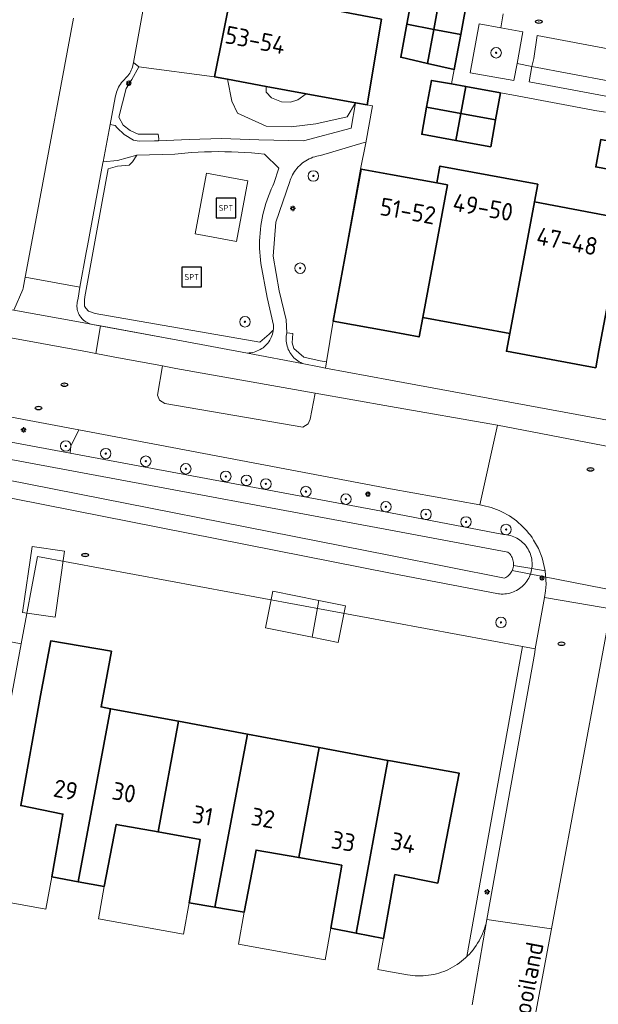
# Model space of a CAD drawing. Header units: metres. Extents: x 152610 to 160096, y 456114 to 462495.
# Tile 374 of 656: x 157472 to 157516, y 460284 to 460360. Entities that reach past the tile are written whole.
import ezdxf
from ezdxf.enums import TextEntityAlignment as Align

# ---------------------------------------------------------------- set-up
doc = ezdxf.new("R2010")
doc.units = ezdxf.units.M
doc.header["$LTSCALE"] = 0.5
doc.layers.get('0').update_dxf_attribs({"linetype": 'CONTINUOUS'})
for name, color, linetype, lineweight in [('B-PV-GR-BEPLANTING_CULTUUR_BODEMBEDEKKER-GV', 251, 'CONTINUOUS', 18), ('B-PV-GR-BEPLANTING_CULTUUR_BOSPLANTSOEN-GV', 251, 'CONTINUOUS', 18), ('B-PV-GR-BEPLANTING_CULTUUR_HEESTERS-GV', 251, 'CONTINUOUS', 18), ('B-PV-GR-BOOM-S', 251, 'CONTINUOUS', 25), ('B-PV-GR-HAAG-GV', 251, 'CONTINUOUS', 13), ('B-PV-IE-MEUBILAIR-S', 251, 'CONTINUOUS', 25), ('B-PV-IE-MEUBILAIR_WEGMEUBILAIR-S', 251, 'CONTINUOUS', 25), ('B-PV-KW-KUNSTWERK_DUIKER-G', 251, 'CONTINUOUS', 18), ('B-PV-OG-BEBOUWING-GV', 6, 'CONTINUOUS', 35), ('B-PV-OG-BEBOUWING-T18', 1, 'CONTINUOUS', 18), ('B-PV-OG-BEBOUWING_OVERBOUWING-GV', 251, 'CONTINUOUS', 18), ('B-PV-OG-BEBOUWING_SCHUUR-GV', 251, 'CONTINUOUS', 18), ('B-PV-OG-TERREIN_BEGROEID-GV', 251, 'CONTINUOUS', 18), ('B-PV-OG-TERREIN_OEVER-GV', 251, 'CONTINUOUS', 18), ('B-PV-OG-TOPOGRAFIE-T18', 1, 'CONTINUOUS', 18), ('B-PV-OG-WATER_SLOOT-GV', 251, 'CONTINUOUS', 18), ('B-PV-VH-ONVERHARD_ZAND-GV', 251, 'CONTINUOUS', 18), ('B-PV-VH-OPENVERHARDING_BETONSTRAATSTEEN-GV', 251, 'CONTINUOUS', 18), ('B-PV-VH-OPENVERHARDING_STRAATBAKSTEEN-GV', 251, 'CONTINUOUS', 18), ('B-PV-VH-OPENVERHARDING_TEGEL-GV', 251, 'CONTINUOUS', 18)]:
    doc.layers.add(name, color=color, linetype=linetype, lineweight=lineweight)
doc.styles.add('NLCS-ISO', font='NLCS-ISO.ttf')
doc.styles.add('NLCS-ISO-M750-T18', font='NLCS-ISO.ttf', dxfattribs={"height": 1.35})

# ---------------------------------------------------------------- blocks, each defined once
blk = doc.blocks.new('SIE-MEUBILAIR_PAAL_LICHTMAST-SO')
for points in [[(-0.62, 0), (-1, 0)], [(-0.71, 0.71), (-0.44, 0.44)], [(0, 1), (0, 0.62)], [(0.44, 0.44), (0.71, 0.71)], [(1, 0), (0.62, 0)], [(-0.71, -0.71), (-0.44, -0.44)], [(0, -0.62), (0, -1)], [(0.44, -0.44), (0.71, -0.71)]]:
    blk.add_lwpolyline(points)
blk.add_circle((0, 0), 0.5)
blk = doc.blocks.new('SIE-MEUBILAIR_PUT_RIOOLPUT-SO')
blk.add_ellipse((0, 0), major_axis=(1.25, 0), ratio=0.54)
at = {"style": 'NLCS-ISO'}
blk.add_text('ri', height=0.75, dxfattribs=at).set_placement((-0.04, 0.07), align=Align.MIDDLE_CENTER)
blk = doc.blocks.new('SIE-WEG_SPEELTOESTEL-SO')
at = {"flags": 128}
blk.add_lwpolyline([(-3.75, -3.75), (3.75, -3.75), (3.75, 3.75), (-3.75, 3.75)], close=True, dxfattribs=at)
at = {"style": 'NLCS-ISO'}
blk.add_text('SPT', height=2.25, dxfattribs=at).set_placement((0, 0), align=Align.MIDDLE_CENTER)
blk = doc.blocks.new('SGR-BOOM_GBKN-SO')
at = {"linetype": 'ByBlock', "lineweight": 18}
h = blk.add_hatch(color=0, dxfattribs=at)
h.dxf.hatch_style = 1
edge = h.paths.add_edge_path()
edge.add_arc((0, 0), 0.25, 0, 360)
at = {"color": 0, "linetype": 'ByBlock', "lineweight": 18}
for radius in [2, 0.25]:
    blk.add_circle((0, 0), radius, dxfattribs=at)
at = {"color": 0, "linetype": 'ByBlock', "lineweight": 18, "style": 'NLCS-ISO'}
blk.add_attdef('SOORT', (2.5, 0), '', height=1.5, dxfattribs=at)

msp = doc.modelspace()

# ---------------------------------------------------------------- linework, layer by layer
at = {"layer": 'B-PV-GR-BEPLANTING_CULTUUR_BODEMBEDEKKER-GV', "flags": 128}
msp.add_lwpolyline([(157482.598, 460333.128), (157482.214, 460330.903), (157482.374, 460330.504), (157482.762, 460330.252), (157493.313, 460328.455), (157493.717, 460328.703), (157493.861, 460329.069), (157494.232, 460331.062), (157483.618, 460332.939)], close=True, dxfattribs=at)
at = {"layer": 'B-PV-GR-BEPLANTING_CULTUUR_BOSPLANTSOEN-GV', "flags": 128}
msp.add_lwpolyline([(157470.053, 460312.247), (157471.814, 460311.929), (157473.052, 460318.591), (157510.057, 460311.716), (157511.042, 460311.539), (157511.744, 460315.453), (157511.823, 460315.968), (157511.859, 460316.487), (157511.789, 460317.502), (157510.777, 460317.675), (157510.762, 460317.577), (157510.733, 460317.445), (157510.696, 460317.315), (157510.652, 460317.188), (157510.601, 460317.063), (157510.542, 460316.942), (157510.476, 460316.824), (157510.403, 460316.711), (157510.324, 460316.602), (157510.238, 460316.498), (157510.146, 460316.399), (157510.049, 460316.306), (157509.946, 460316.218), (157509.838, 460316.137), (157509.726, 460316.063), (157509.609, 460315.995), (157509.489, 460315.935), (157509.365, 460315.881), (157509.238, 460315.835), (157509.109, 460315.797), (157508.977, 460315.766), (157508.845, 460315.743), (157508.711, 460315.729), (157508.576, 460315.722), (157508.441, 460315.723), (157508.306, 460315.732), (157508.242, 460315.739), (157500, 460317.328), (157466.905, 460323.851)], dxfattribs=at)
at = {"layer": 'B-PV-GR-BEPLANTING_CULTUUR_HEESTERS-GV', "flags": 128}
for points in [[(157508.419, 460358.935), (157506.77, 460359.241), (157506.07, 460355.5), (157509.407, 460354.916), (157509.647, 460356.201), (157510.099, 460358.623)], [(157528.639, 460352.628), (157510.768, 460355.975), (157510.561, 460354.798), (157528.43, 460351.471)], [(157490.5, 460354.459), (157487.547, 460355.001), (157487.879, 460353.322), (157488.324, 460352.408), (157490.496, 460351.432), (157492.414, 460351.382), (157494.302, 460351.594), (157496.698, 460352.145), (157497.333, 460353.206), (157493.569, 460353.896), (157492.913, 460353.42), (157492.368, 460353.262), (157491.678, 460353.276), (157490.903, 460353.578), (157490.515, 460354.008)], [(157493.569, 460353.896), (157490.5, 460354.459), (157490.515, 460354.008), (157490.903, 460353.578), (157491.678, 460353.276), (157492.368, 460353.262), (157492.913, 460353.42)]]:
    msp.add_lwpolyline(points, close=True, dxfattribs=at)
at = {"layer": 'B-PV-GR-HAAG-GV', "flags": 128}
for points in [[(157480.8, 460355.958), (157480.387, 460356.286), (157480.369, 460356.169), (157480.342, 460356.045), (157480.307, 460355.923), (157480.265, 460355.804), (157480.215, 460355.687), (157480.158, 460355.574), (157480.093, 460355.464), (157480.023, 460355.359), (157479.945, 460355.258), (157479.861, 460355.163), (157479.772, 460355.073), (157479.693, 460354.988), (157479.661, 460354.955), (157479.566, 460354.853), (157479.478, 460354.746), (157479.396, 460354.633), (157479.32, 460354.516), (157479.251, 460354.395), (157479.19, 460354.271), (157479.135, 460354.142), (157479.089, 460354.011), (157479.049, 460353.878), (157479.018, 460353.742), (157478.994, 460353.605), (157478.602, 460351.54), (157478.994, 460351.472), (157479.131, 460351.297), (157479.67, 460350.785), (157480.385, 460350.349), (157480.818, 460350.28), (157481.993, 460350.294), (157482.291, 460350.308), (157482.307, 460350.446), (157482.278, 460350.81), (157480.742, 460350.802), (157480.138, 460351.088), (157479.584, 460351.494), (157479.262, 460352.101), (157479.831, 460354.306), (157480.253, 460354.987)], [(157480.296, 460348.693), (157480.648, 460349.215), (157479.152, 460348.8), (157478.063, 460348.708), (157478.048, 460348.629), (157476.886, 460342.301), (157476.773, 460341.782), (157476.298, 460339.131), (157476.149, 460338.301), (157476.09, 460337.975), (157476.076, 460337.868), (157476.069, 460337.76), (157476.07, 460337.652), (157476.08, 460337.545), (157476.097, 460337.439), (157476.122, 460337.334), (157476.155, 460337.231), (157476.196, 460337.131), (157476.244, 460337.034), (157476.298, 460336.942), (157476.36, 460336.853), (157476.409, 460336.792), (157476.428, 460336.769), (157476.501, 460336.691), (157476.581, 460336.618), (157476.666, 460336.551), (157476.755, 460336.491), (157476.849, 460336.438), (157476.946, 460336.391), (157477.047, 460336.352), (157477.15, 460336.321), (157477.255, 460336.297), (157484.04, 460335.055), (157489.089, 460334.112), (157489.216, 460334.118), (157489.342, 460334.133), (157489.467, 460334.155), (157489.59, 460334.185), (157489.712, 460334.222), (157489.83, 460334.268), (157489.946, 460334.32), (157490.058, 460334.38), (157490.166, 460334.447), (157490.269, 460334.52), (157490.368, 460334.6), (157490.462, 460334.686), (157490.549, 460334.777), (157490.631, 460334.874), (157490.707, 460334.976), (157490.776, 460335.083), (157490.839, 460335.193), (157490.894, 460335.308), (157490.942, 460335.425), (157490.982, 460335.545), (157491.015, 460335.668), (157491.04, 460335.793), (157491.049, 460335.854), (157490.733, 460335.561), (157490.015, 460334.947), (157477.446, 460337.122), (157476.957, 460337.311), (157476.74, 460337.545), (157476.641, 460337.682), (157476.639, 460338.168), (157476.67, 460338.405), (157478, 460345.687), (157478.452, 460348.155), (157478.626, 460348.23), (157479.153, 460348.383), (157480.058, 460348.444)], [(157492.547, 460335.604), (157492.073, 460335.645), (157492.05, 460335.519), (157492.034, 460335.392), (157492.026, 460335.264), (157492.027, 460335.135), (157492.035, 460335.008), (157492.052, 460334.881), (157492.076, 460334.755), (157492.108, 460334.631), (157492.148, 460334.509), (157492.195, 460334.389), (157492.25, 460334.273), (157492.311, 460334.161), (157492.38, 460334.053), (157492.455, 460333.949), (157492.537, 460333.85), (157492.624, 460333.756), (157492.718, 460333.669), (157492.816, 460333.587), (157492.92, 460333.511), (157493.028, 460333.442), (157493.14, 460333.38), (157493.255, 460333.324), (157493.371, 460333.278), (157494.416, 460333.077), (157495.034, 460332.963), (157495.12, 460333.445), (157494.624, 460333.529), (157493.371, 460333.787), (157492.62, 460334.449), (157492.489, 460334.89)], [(157510.993, 460311.268), (157511.042, 460311.539), (157510.057, 460311.716), (157510.009, 460311.444), (157505.822, 460288.056), (157505.876, 460288.107), (157506.019, 460288.255), (157506.156, 460288.409), (157506.287, 460288.567), (157506.411, 460288.731), (157506.53, 460288.899), (157506.642, 460289.072), (157506.747, 460289.249), (157506.845, 460289.43), (157506.935, 460289.615), (157507.019, 460289.803), (157507.095, 460289.994), (157507.164, 460290.188), (157507.225, 460290.384), (157507.279, 460290.583), (157507.324, 460290.784), (157507.344, 460290.883)]]:
    msp.add_lwpolyline(points, close=True, dxfattribs=at)
at = {"layer": 'B-PV-KW-KUNSTWERK_DUIKER-G', "flags": 128}
msp.add_lwpolyline([(157524.492, 460314.545), (157509.273, 460317.528)], dxfattribs=at)
at = {"layer": 'B-PV-OG-BEBOUWING-GV', "flags": 128}
for points in [[(157499.299, 460359.576), (157487.878, 460361.786), (157486.566, 460355.181), (157487.547, 460355.001), (157490.5, 460354.459), (157493.569, 460353.896), (157497.333, 460353.206), (157498.214, 460353.044)], [(157503.843, 460361.785), (157501.794, 460362.201), (157501.239, 460359.201), (157503.294, 460358.803)], [(157505.892, 460361.368), (157503.843, 460361.785), (157503.294, 460358.803), (157505.348, 460358.405)], [(157503.294, 460358.803), (157501.239, 460359.201), (157500.773, 460356.677), (157502.816, 460356.208)], [(157505.348, 460358.405), (157503.294, 460358.803), (157502.816, 460356.208), (157504.859, 460355.739)], [(157504.659, 460354.646), (157503.115, 460354.913), (157502.749, 460352.867), (157505.35, 460352.393), (157505.732, 460354.448)], [(157508.381, 460353.96), (157505.732, 460354.448), (157505.35, 460352.393), (157508.011, 460351.908)], [(157505.35, 460352.393), (157502.749, 460352.867), (157502.38, 460350.804), (157504.968, 460350.337)], [(157508.011, 460351.908), (157505.35, 460352.393), (157504.968, 460350.337), (157507.642, 460349.855)], [(157518.842, 460349.872), (157516.032, 460350.396), (157515.658, 460348.312), (157518.447, 460347.786)], [(157500, 460347.727), (157497.742, 460348.134), (157495.629, 460336.556), (157500, 460335.745), (157502.179, 460335.34), (157502.456, 460336.818), (157504.338, 460346.945), (157503.528, 460347.091)], [(157511.245, 460347.001), (157503.767, 460348.38), (157503.528, 460347.091), (157504.338, 460346.945), (157502.456, 460336.818), (157509.093, 460335.614), (157510.99, 460345.655)], [(157516.883, 460344.536), (157510.99, 460345.655), (157509.093, 460335.614), (157508.835, 460334.243), (157515.649, 460332.994), (157515.898, 460334.315), (157517.799, 460344.362)], [(157478.638, 460306.975), (157477.906, 460307.111), (157478.696, 460311.355), (157474.068, 460312.15), (157473.29, 460307.971), (157471.78, 460299.579), (157474.998, 460298.934), (157474.141, 460294.149), (157476.162, 460293.776)], [(157483.822, 460306.01), (157478.638, 460306.975), (157476.162, 460293.776), (157478.147, 460293.409), (157479.067, 460298.144), (157482.254, 460297.571)], [(157489.093, 460305.028), (157483.822, 460306.01), (157482.254, 460297.571), (157485.477, 460296.992), (157484.632, 460292.157), (157486.598, 460291.822)], [(157494.539, 460304.014), (157489.093, 460305.028), (157486.598, 460291.822), (157488.826, 460291.443), (157489.734, 460296.191), (157492.993, 460295.61)], [(157499.801, 460303.033), (157494.539, 460304.014), (157492.993, 460295.61), (157496.268, 460295.027), (157495.436, 460290.229), (157497.375, 460289.855)], [(157499.999, 460302.997), (157499.801, 460303.033), (157497.375, 460289.855), (157499.468, 460289.452), (157500, 460292.453), (157500.326, 460294.319), (157503.602, 460293.664), (157505.22, 460302.058)]]:
    msp.add_lwpolyline(points, close=True, dxfattribs=at)
at = {"layer": 'B-PV-OG-BEBOUWING_OVERBOUWING-GV', "flags": 128}
for points in [[(157475.13, 460318.992), (157472.652, 460319.351), (157471.923, 460314.32), (157474.401, 460313.961)], [(157496.56, 460314.824), (157494.517, 460315.234), (157494.009, 460312.431), (157496, 460312.032)]]:
    msp.add_lwpolyline(points, close=True, dxfattribs=at)
at = {"layer": 'B-PV-OG-BEBOUWING_SCHUUR-GV', "flags": 128}
msp.add_lwpolyline([(157494.009, 460312.431), (157494.517, 460315.234), (157491.022, 460315.936), (157490.461, 460313.144)], close=True, dxfattribs=at)
at = {"layer": 'B-PV-OG-TERREIN_BEGROEID-GV', "flags": 128}
for points in [[(157486.566, 460355.181), (157480.8, 460355.958), (157480.253, 460354.987), (157479.831, 460354.306), (157479.262, 460352.101), (157479.584, 460351.494), (157480.138, 460351.088), (157480.742, 460350.802), (157482.278, 460350.81), (157482.307, 460350.446), (157482.291, 460350.308), (157484.634, 460350.413), (157487.103, 460350.483), (157489.94, 460350.387), (157493.361, 460350.299), (157496.989, 460351.28), (157497.333, 460353.206), (157496.698, 460352.145), (157494.302, 460351.594), (157492.414, 460351.382), (157490.496, 460351.432), (157488.324, 460352.408), (157487.879, 460353.322), (157487.547, 460355.001)], [(157498.107, 460350.142), (157497.971, 460350.166), (157494.658, 460349.183), (157494.51, 460349.16), (157494.363, 460349.13), (157494.218, 460349.091), (157494.076, 460349.045), (157493.935, 460348.992), (157493.799, 460348.931), (157493.665, 460348.863), (157493.535, 460348.788), (157493.41, 460348.706), (157493.289, 460348.617), (157493.173, 460348.522), (157493.062, 460348.421), (157492.957, 460348.315), (157492.857, 460348.202), (157492.764, 460348.085), (157492.677, 460347.963), (157492.597, 460347.836), (157492.523, 460347.706), (157492.457, 460347.571), (157492.398, 460347.433), (157492.346, 460347.293), (157492.314, 460347.19), (157491.251, 460344.109), (157491.046, 460341.492), (157491.509, 460338.869), (157492.025, 460336.657), (157492.073, 460335.645), (157492.547, 460335.604), (157492.489, 460334.89), (157492.62, 460334.449), (157493.371, 460333.787), (157494.624, 460333.529), (157495.12, 460333.445), (157495.626, 460336.556), (157497.714, 460348.139)], [(157487.341, 460349.476), (157486.832, 460349.478), (157486.323, 460349.472), (157485.813, 460349.458), (157485.305, 460349.436), (157484.796, 460349.406), (157484.288, 460349.369), (157483.781, 460349.323), (157483.529, 460349.297), (157480.648, 460349.215), (157480.296, 460348.693), (157480.058, 460348.444), (157479.153, 460348.383), (157478.626, 460348.23), (157478.452, 460348.155), (157478, 460345.687), (157476.67, 460338.405), (157476.639, 460338.168), (157476.641, 460337.682), (157476.74, 460337.545), (157476.957, 460337.311), (157477.446, 460337.122), (157490.015, 460334.947), (157490.733, 460335.561), (157491.049, 460335.854), (157491.057, 460335.918), (157491.066, 460336.045), (157491.067, 460336.172), (157491.065, 460336.235), (157490.593, 460338.343), (157490.1, 460340.938), (157490.065, 460341.226), (157490.037, 460341.515), (157490.017, 460341.804), (157490.006, 460342.094), (157490.002, 460342.385), (157490.007, 460342.675), (157490.019, 460342.964), (157490.04, 460343.254), (157490.068, 460343.543), (157490.104, 460343.831), (157490.149, 460344.117), (157490.201, 460344.403), (157490.261, 460344.687), (157490.328, 460344.969), (157490.404, 460345.249), (157490.487, 460345.527), (157490.578, 460345.803), (157490.677, 460346.076), (157490.782, 460346.346), (157490.896, 460346.613), (157491.016, 460346.877), (157491.103, 460347.055), (157491.483, 460348.211), (157490.391, 460349.295), (157489.884, 460349.345), (157489.376, 460349.387), (157488.868, 460349.421), (157488.36, 460349.447), (157487.851, 460349.466)], [(157485.083, 460343.203), (157485.945, 460347.833), (157489.109, 460347.246), (157488.232, 460342.612)], [(157433.788, 460334.249), (157475.539, 460326.469), (157475.6, 460327.008), (157476.21, 460328.244), (157451.438, 460332.907), (157439.791, 460335.099), (157435.779, 460335.854), (157434.826, 460336.033), (157434.14, 460336.162)], [(157500, 460323.751), (157476.21, 460328.244), (157475.6, 460327.008), (157475.539, 460326.469), (157500, 460321.911), (157508.607, 460320.267), (157508.742, 460320.258), (157508.875, 460320.242), (157509.008, 460320.217), (157509.139, 460320.185), (157509.268, 460320.144), (157509.394, 460320.097), (157509.517, 460320.041), (157509.636, 460319.979), (157509.752, 460319.91), (157509.863, 460319.834), (157509.97, 460319.751), (157510.072, 460319.663), (157510.168, 460319.568), (157510.258, 460319.468), (157510.343, 460319.363), (157510.421, 460319.253), (157510.492, 460319.138), (157510.556, 460319.02), (157510.613, 460318.898), (157510.663, 460318.772), (157510.706, 460318.644), (157510.74, 460318.514), (157510.767, 460318.382), (157510.786, 460318.248), (157510.797, 460318.114), (157510.8, 460317.979), (157510.795, 460317.844), (157510.782, 460317.71), (157510.777, 460317.675), (157511.789, 460317.502), (157511.56, 460318.494), (157511.279, 460319.189), (157510.914, 460319.843), (157510.792, 460320.025), (157510.664, 460320.203), (157510.529, 460320.376), (157510.388, 460320.543), (157510.241, 460320.706), (157510.088, 460320.863), (157509.93, 460321.014), (157509.766, 460321.159), (157509.597, 460321.299), (157509.423, 460321.432), (157509.244, 460321.558), (157509.061, 460321.679), (157508.873, 460321.792), (157508.682, 460321.898), (157508.486, 460321.997), (157508.288, 460322.089), (157508.085, 460322.174), (157507.88, 460322.252), (157507.673, 460322.321), (157507.463, 460322.384), (157507.25, 460322.438), (157507.036, 460322.485), (157506.821, 460322.524), (157506.818, 460322.524)]]:
    msp.add_lwpolyline(points, close=True, dxfattribs=at)
at = {"layer": 'B-PV-OG-TERREIN_OEVER-GV', "flags": 128}
for points in [[(157433.553, 460332.97), (157475.393, 460325.174), (157500, 460320.59), (157508.951, 460318.922), (157508.979, 460318.898), (157509.049, 460318.831), (157509.113, 460318.758), (157509.171, 460318.679), (157509.223, 460318.597), (157509.267, 460318.51), (157509.305, 460318.42), (157509.334, 460318.328), (157509.356, 460318.233), (157509.371, 460318.137), (157509.377, 460318.04), (157509.375, 460317.942), (157509.371, 460317.899), (157510.777, 460317.675), (157510.782, 460317.71), (157510.795, 460317.844), (157510.8, 460317.979), (157510.797, 460318.114), (157510.786, 460318.248), (157510.767, 460318.382), (157510.74, 460318.514), (157510.706, 460318.644), (157510.663, 460318.772), (157510.613, 460318.898), (157510.556, 460319.02), (157510.492, 460319.138), (157510.421, 460319.253), (157510.343, 460319.363), (157510.258, 460319.468), (157510.168, 460319.568), (157510.072, 460319.663), (157509.97, 460319.751), (157509.863, 460319.834), (157509.752, 460319.91), (157509.636, 460319.979), (157509.517, 460320.041), (157509.394, 460320.097), (157509.268, 460320.144), (157509.139, 460320.185), (157509.008, 460320.217), (157508.875, 460320.242), (157508.742, 460320.258), (157508.607, 460320.267), (157500, 460321.911), (157475.539, 460326.469), (157433.788, 460334.249)], [(157466.905, 460323.851), (157500, 460317.328), (157508.242, 460315.739), (157508.306, 460315.732), (157508.441, 460315.723), (157508.576, 460315.722), (157508.711, 460315.729), (157508.845, 460315.743), (157508.977, 460315.766), (157509.109, 460315.797), (157509.238, 460315.835), (157509.365, 460315.881), (157509.489, 460315.935), (157509.609, 460315.995), (157509.726, 460316.063), (157509.838, 460316.137), (157509.946, 460316.218), (157510.049, 460316.306), (157510.146, 460316.399), (157510.238, 460316.498), (157510.324, 460316.602), (157510.403, 460316.711), (157510.476, 460316.824), (157510.542, 460316.942), (157510.601, 460317.063), (157510.652, 460317.188), (157510.696, 460317.315), (157510.733, 460317.445), (157510.762, 460317.577), (157510.777, 460317.675), (157509.371, 460317.899), (157509.365, 460317.845), (157509.348, 460317.75), (157509.322, 460317.656), (157509.289, 460317.564), (157509.249, 460317.476), (157509.201, 460317.391), (157509.147, 460317.31), (157509.086, 460317.234), (157509.019, 460317.163), (157508.947, 460317.098), (157508.869, 460317.04), (157508.787, 460316.987), (157508.701, 460316.942), (157500, 460318.651), (157437.543, 460330.963)]]:
    msp.add_lwpolyline(points, dxfattribs=at)
at = {"layer": 'B-PV-OG-WATER_SLOOT-GV', "flags": 128}
msp.add_lwpolyline([(157437.543, 460330.963), (157500, 460318.651), (157508.701, 460316.942), (157508.787, 460316.987), (157508.869, 460317.04), (157508.947, 460317.098), (157509.019, 460317.163), (157509.086, 460317.234), (157509.147, 460317.31), (157509.201, 460317.391), (157509.249, 460317.476), (157509.289, 460317.564), (157509.322, 460317.656), (157509.348, 460317.75), (157509.365, 460317.845), (157509.371, 460317.899), (157509.375, 460317.942), (157509.377, 460318.04), (157509.371, 460318.137), (157509.356, 460318.233), (157509.334, 460318.328), (157509.305, 460318.42), (157509.267, 460318.51), (157509.223, 460318.597), (157509.171, 460318.679), (157509.113, 460318.758), (157509.049, 460318.831), (157508.979, 460318.898), (157508.951, 460318.922), (157500, 460320.59), (157475.393, 460325.174), (157433.553, 460332.97)], dxfattribs=at)
at = {"layer": 'B-PV-VH-ONVERHARD_ZAND-GV', "flags": 128}
for points in [[(157480.8, 460355.958), (157480.387, 460356.286), (157480.369, 460356.169), (157480.342, 460356.045), (157480.307, 460355.923), (157480.265, 460355.804), (157480.215, 460355.687), (157480.158, 460355.574), (157480.093, 460355.464), (157480.023, 460355.359), (157479.945, 460355.258), (157479.861, 460355.163), (157479.772, 460355.073), (157479.693, 460354.988), (157479.661, 460354.955), (157479.566, 460354.853), (157479.478, 460354.746), (157479.396, 460354.633), (157479.32, 460354.516), (157479.251, 460354.395), (157479.19, 460354.271), (157479.135, 460354.142), (157479.089, 460354.011), (157479.049, 460353.878), (157479.018, 460353.742), (157478.994, 460353.605), (157478.602, 460351.54), (157478.994, 460351.472), (157479.131, 460351.297), (157479.67, 460350.785), (157480.385, 460350.349), (157480.818, 460350.28), (157481.993, 460350.294), (157482.291, 460350.308), (157482.307, 460350.446), (157482.278, 460350.81), (157480.742, 460350.802), (157480.138, 460351.088), (157479.584, 460351.494), (157479.262, 460352.101), (157479.831, 460354.306), (157480.253, 460354.987)], [(157480.296, 460348.693), (157480.648, 460349.215), (157479.152, 460348.8), (157478.063, 460348.708), (157478.048, 460348.629), (157476.886, 460342.301), (157476.773, 460341.782), (157476.298, 460339.131), (157476.149, 460338.301), (157476.09, 460337.975), (157476.076, 460337.868), (157476.069, 460337.76), (157476.07, 460337.652), (157476.08, 460337.545), (157476.097, 460337.439), (157476.122, 460337.334), (157476.155, 460337.231), (157476.196, 460337.131), (157476.244, 460337.034), (157476.298, 460336.942), (157476.36, 460336.853), (157476.409, 460336.792), (157476.428, 460336.769), (157476.501, 460336.691), (157476.581, 460336.618), (157476.666, 460336.551), (157476.755, 460336.491), (157476.849, 460336.438), (157476.946, 460336.391), (157477.047, 460336.352), (157477.15, 460336.321), (157477.255, 460336.297), (157477.856, 460336.187), (157484.04, 460335.055), (157489.089, 460334.112), (157489.216, 460334.118), (157489.342, 460334.133), (157489.467, 460334.155), (157489.59, 460334.185), (157489.712, 460334.222), (157489.83, 460334.268), (157489.946, 460334.32), (157490.058, 460334.38), (157490.166, 460334.447), (157490.269, 460334.52), (157490.368, 460334.6), (157490.462, 460334.686), (157490.549, 460334.777), (157490.631, 460334.874), (157490.707, 460334.976), (157490.776, 460335.083), (157490.839, 460335.193), (157490.894, 460335.308), (157490.942, 460335.425), (157490.982, 460335.545), (157491.015, 460335.668), (157491.04, 460335.793), (157491.049, 460335.854), (157490.733, 460335.561), (157490.015, 460334.947), (157477.446, 460337.122), (157476.957, 460337.311), (157476.74, 460337.545), (157476.641, 460337.682), (157476.639, 460338.168), (157476.67, 460338.405), (157478, 460345.687), (157478.452, 460348.155), (157478.626, 460348.23), (157479.153, 460348.383), (157480.058, 460348.444)], [(157492.547, 460335.604), (157492.073, 460335.645), (157492.05, 460335.519), (157492.034, 460335.392), (157492.026, 460335.264), (157492.027, 460335.135), (157492.035, 460335.008), (157492.052, 460334.881), (157492.076, 460334.755), (157492.108, 460334.631), (157492.148, 460334.509), (157492.195, 460334.389), (157492.25, 460334.273), (157492.311, 460334.161), (157492.38, 460334.053), (157492.455, 460333.949), (157492.537, 460333.85), (157492.624, 460333.756), (157492.718, 460333.669), (157492.816, 460333.587), (157492.92, 460333.511), (157493.028, 460333.442), (157493.14, 460333.38), (157493.255, 460333.324), (157493.371, 460333.278), (157494.416, 460333.077), (157495.034, 460332.963), (157495.12, 460333.445), (157494.624, 460333.529), (157493.371, 460333.787), (157492.62, 460334.449), (157492.489, 460334.89)], [(157510.993, 460311.268), (157511.042, 460311.539), (157510.057, 460311.716), (157510.009, 460311.444), (157505.822, 460288.056), (157505.876, 460288.107), (157506.019, 460288.255), (157506.156, 460288.409), (157506.287, 460288.567), (157506.411, 460288.731), (157506.53, 460288.899), (157506.642, 460289.072), (157506.747, 460289.249), (157506.845, 460289.43), (157506.935, 460289.615), (157507.019, 460289.803), (157507.095, 460289.994), (157507.164, 460290.188), (157507.225, 460290.384), (157507.279, 460290.583), (157507.324, 460290.784), (157507.344, 460290.883)]]:
    msp.add_lwpolyline(points, close=True, dxfattribs=at)
at = {"layer": 'B-PV-VH-OPENVERHARDING_BETONSTRAATSTEEN-GV', "flags": 128}
for points in [[(157508.6, 460360.003), (157508.419, 460358.935), (157510.099, 460358.623), (157509.647, 460356.201), (157510.768, 460355.975), (157510.918, 460356.598), (157511.18, 460358.334), (157529.056, 460354.982), (157528.723, 460353.236), (157528.639, 460352.628), (157529.782, 460352.442), (157530.222, 460354.866), (157532.971, 460354.361), (157533.101, 460355.09), (157533.116, 460355.17), (157531.378, 460355.482), (157533.54, 460367.211)], [(157475.8, 460359.653), (157472.983, 460344.494), (157472.117, 460339.893), (157476.298, 460339.131), (157476.773, 460341.782), (157476.886, 460342.301), (157478.048, 460348.629), (157478.063, 460348.708), (157478.602, 460351.54), (157478.994, 460353.605), (157479.018, 460353.742), (157479.049, 460353.878), (157479.089, 460354.011), (157479.135, 460354.142), (157479.19, 460354.271), (157479.251, 460354.395), (157479.32, 460354.516), (157479.396, 460354.633), (157479.478, 460354.746), (157479.566, 460354.853), (157479.661, 460354.955), (157479.693, 460354.988), (157479.772, 460355.073), (157479.861, 460355.163), (157479.945, 460355.258), (157480.023, 460355.359), (157480.093, 460355.464), (157480.158, 460355.574), (157480.215, 460355.687), (157480.265, 460355.804), (157480.307, 460355.923), (157480.342, 460356.045), (157480.369, 460356.169), (157480.387, 460356.286), (157481.804, 460364.135)], [(157524.953, 460325.387), (157508.151, 460328.6), (157506.818, 460322.524), (157506.821, 460322.524), (157507.036, 460322.485), (157507.25, 460322.438), (157507.463, 460322.384), (157507.673, 460322.321), (157507.88, 460322.252), (157508.085, 460322.174), (157508.288, 460322.089), (157508.486, 460321.997), (157508.682, 460321.898), (157508.873, 460321.792), (157509.061, 460321.679), (157509.244, 460321.558), (157509.423, 460321.432), (157509.597, 460321.299), (157509.766, 460321.159), (157509.93, 460321.014), (157510.088, 460320.863), (157510.241, 460320.706), (157510.388, 460320.543), (157510.529, 460320.376), (157510.664, 460320.203), (157510.792, 460320.025), (157510.914, 460319.843), (157511.279, 460319.189), (157511.56, 460318.494), (157511.789, 460317.502), (157511.859, 460316.487), (157511.823, 460315.968), (157511.744, 460315.453), (157514.288, 460315.019), (157516.796, 460314.591)]]:
    msp.add_lwpolyline(points, dxfattribs=at)
for points in [[(157529.056, 460354.982), (157511.18, 460358.334), (157510.918, 460356.598), (157510.768, 460355.975), (157528.639, 460352.628), (157528.723, 460353.236)], [(157476.298, 460339.131), (157472.117, 460339.893), (157471.963, 460339.074), (157471.942, 460338.96), (157471.258, 460337.371), (157476.472, 460336.437), (157477.255, 460336.297), (157477.15, 460336.321), (157477.047, 460336.352), (157476.946, 460336.391), (157476.849, 460336.438), (157476.755, 460336.491), (157476.666, 460336.551), (157476.581, 460336.618), (157476.501, 460336.691), (157476.428, 460336.769), (157476.409, 460336.792), (157476.36, 460336.853), (157476.298, 460336.942), (157476.244, 460337.034), (157476.196, 460337.131), (157476.155, 460337.231), (157476.122, 460337.334), (157476.097, 460337.439), (157476.08, 460337.545), (157476.07, 460337.652), (157476.069, 460337.76), (157476.076, 460337.868), (157476.09, 460337.975), (157476.149, 460338.301)]]:
    msp.add_lwpolyline(points, close=True, dxfattribs=at)
at = {"layer": 'B-PV-VH-OPENVERHARDING_STRAATBAKSTEEN-GV', "flags": 128}
msp.add_lwpolyline([(157451.438, 460332.907), (157476.21, 460328.244), (157500, 460323.751), (157506.818, 460322.524), (157508.151, 460328.6), (157500, 460330.042), (157494.232, 460331.062), (157493.861, 460329.069), (157493.717, 460328.703), (157493.313, 460328.455), (157482.762, 460330.252), (157482.374, 460330.504), (157482.214, 460330.903), (157482.598, 460333.128), (157478.835, 460333.823), (157477.519, 460334.073), (157476.872, 460334.196), (157469.886, 460335.478)], dxfattribs=at)
msp.add_lwpolyline([(157514.288, 460315.019), (157511.744, 460315.453), (157511.042, 460311.539), (157510.993, 460311.268), (157507.344, 460290.883), (157509.775, 460290.538), (157512.267, 460290.184), (157516.463, 460312.806), (157516.796, 460314.591)], close=True, dxfattribs=at)
at = {"layer": 'B-PV-VH-OPENVERHARDING_TEGEL-GV', "flags": 128}
for points in [[(157505.892, 460361.368), (157505.348, 460358.405), (157504.859, 460355.739), (157504.659, 460354.646), (157505.732, 460354.448), (157508.381, 460353.96), (157509.532, 460353.75), (157509.777, 460353.705), (157515.328, 460352.675), (157515.573, 460352.63), (157516.405, 460352.481)], [(157534.013, 460360.008), (157533.472, 460357.044), (157534.061, 460356.953), (157533.693, 460354.988), (157533.101, 460355.09), (157532.971, 460354.361), (157533.556, 460354.254), (157532.868, 460350.536), (157529.549, 460351.158), (157529.782, 460352.442), (157528.639, 460352.628), (157528.43, 460351.471), (157510.561, 460354.798), (157510.768, 460355.975), (157509.647, 460356.201), (157509.407, 460354.916), (157506.07, 460355.5), (157506.77, 460359.241), (157508.419, 460358.935), (157508.6, 460360.003)], [(157506.22, 460284.376), (157507.344, 460290.883), (157507.324, 460290.784), (157507.279, 460290.583), (157507.225, 460290.384), (157507.164, 460290.188), (157507.095, 460289.994), (157507.019, 460289.803), (157506.935, 460289.615), (157506.845, 460289.43), (157506.747, 460289.249), (157506.642, 460289.072), (157506.53, 460288.899), (157506.411, 460288.731), (157506.287, 460288.567), (157506.156, 460288.409), (157506.019, 460288.255), (157505.876, 460288.107), (157505.822, 460288.056), (157505.727, 460287.965), (157505.573, 460287.828), (157505.413, 460287.698), (157505.249, 460287.574), (157505.08, 460287.456), (157504.907, 460287.345), (157504.729, 460287.241), (157504.548, 460287.144), (157504.363, 460287.054), (157504.258, 460287.007), (157504.071, 460286.931), (157503.88, 460286.861), (157503.687, 460286.799), (157503.492, 460286.745), (157503.295, 460286.699), (157503.096, 460286.66), (157502.895, 460286.63), (157502.694, 460286.607), (157502.492, 460286.592), (157502.289, 460286.585), (157502.087, 460286.586), (157501.884, 460286.596), (157501.682, 460286.613), (157501.481, 460286.638), (157501.281, 460286.671), (157500, 460286.905), (157499.038, 460287.079), (157499.468, 460289.452), (157497.375, 460289.855), (157495.436, 460290.229), (157494.998, 460287.812), (157488.385, 460289.011), (157488.826, 460291.443), (157486.598, 460291.822), (157484.632, 460292.157), (157484.199, 460289.77), (157477.701, 460290.948), (157478.147, 460293.409), (157476.162, 460293.776), (157474.141, 460294.149), (157473.692, 460291.675), (157468.235, 460292.664), (157471.814, 460311.929), (157470.053, 460312.247)], [(157510.556, 460280.961), (157512.267, 460290.184), (157509.775, 460290.538), (157507.344, 460290.883), (157506.22, 460284.376)]]:
    msp.add_lwpolyline(points, dxfattribs=at)
for points in [[(157489.089, 460334.112), (157493.371, 460333.278), (157493.255, 460333.324), (157493.14, 460333.38), (157493.028, 460333.442), (157492.92, 460333.511), (157492.816, 460333.587), (157492.718, 460333.669), (157492.624, 460333.756), (157492.537, 460333.85), (157492.455, 460333.949), (157492.38, 460334.053), (157492.311, 460334.161), (157492.25, 460334.273), (157492.195, 460334.389), (157492.148, 460334.509), (157492.108, 460334.631), (157492.076, 460334.755), (157492.052, 460334.881), (157492.035, 460335.008), (157492.027, 460335.135), (157492.026, 460335.264), (157492.034, 460335.392), (157492.05, 460335.519), (157492.073, 460335.645), (157492.025, 460336.657), (157491.509, 460338.869), (157491.046, 460341.492), (157491.251, 460344.109), (157492.314, 460347.19), (157492.346, 460347.293), (157492.398, 460347.433), (157492.457, 460347.571), (157492.523, 460347.706), (157492.597, 460347.836), (157492.677, 460347.963), (157492.764, 460348.085), (157492.857, 460348.202), (157492.957, 460348.315), (157493.062, 460348.421), (157493.173, 460348.522), (157493.289, 460348.617), (157493.41, 460348.706), (157493.535, 460348.788), (157493.665, 460348.863), (157493.799, 460348.931), (157493.935, 460348.992), (157494.076, 460349.045), (157494.218, 460349.091), (157494.363, 460349.13), (157494.51, 460349.16), (157494.658, 460349.183), (157497.971, 460350.166), (157498.107, 460350.142), (157498.626, 460352.968), (157498.214, 460353.044), (157497.333, 460353.206), (157496.989, 460351.28), (157493.361, 460350.299), (157489.94, 460350.387), (157487.103, 460350.483), (157484.634, 460350.413), (157482.291, 460350.308), (157481.993, 460350.294), (157480.818, 460350.28), (157480.385, 460350.349), (157479.67, 460350.785), (157479.131, 460351.297), (157478.994, 460351.472), (157478.602, 460351.54), (157478.063, 460348.708), (157479.152, 460348.8), (157480.648, 460349.215), (157483.529, 460349.297), (157483.781, 460349.323), (157484.288, 460349.369), (157484.796, 460349.406), (157485.305, 460349.436), (157485.813, 460349.458), (157486.323, 460349.472), (157486.832, 460349.478), (157487.341, 460349.476), (157487.851, 460349.466), (157488.36, 460349.447), (157488.868, 460349.421), (157489.376, 460349.387), (157489.884, 460349.345), (157490.391, 460349.295), (157491.483, 460348.211), (157491.103, 460347.055), (157491.016, 460346.877), (157490.896, 460346.613), (157490.782, 460346.346), (157490.677, 460346.076), (157490.578, 460345.803), (157490.487, 460345.527), (157490.404, 460345.249), (157490.328, 460344.969), (157490.261, 460344.687), (157490.201, 460344.403), (157490.149, 460344.117), (157490.104, 460343.831), (157490.068, 460343.543), (157490.04, 460343.254), (157490.019, 460342.964), (157490.007, 460342.675), (157490.002, 460342.385), (157490.006, 460342.094), (157490.017, 460341.804), (157490.037, 460341.515), (157490.065, 460341.226), (157490.1, 460340.938), (157490.593, 460338.343), (157491.065, 460336.235), (157491.067, 460336.172), (157491.066, 460336.045), (157491.057, 460335.918), (157491.049, 460335.854), (157491.04, 460335.793), (157491.015, 460335.668), (157490.982, 460335.545), (157490.942, 460335.425), (157490.894, 460335.308), (157490.839, 460335.193), (157490.776, 460335.083), (157490.707, 460334.976), (157490.631, 460334.874), (157490.549, 460334.777), (157490.462, 460334.686), (157490.368, 460334.6), (157490.269, 460334.52), (157490.166, 460334.447), (157490.058, 460334.38), (157489.946, 460334.32), (157489.83, 460334.268), (157489.712, 460334.222), (157489.59, 460334.185), (157489.467, 460334.155), (157489.342, 460334.133), (157489.216, 460334.118)], [(157489.109, 460347.246), (157485.945, 460347.833), (157485.083, 460343.203), (157488.232, 460342.612)], [(157476.472, 460336.437), (157471.258, 460337.371), (157469.339, 460337.719), (157468.989, 460335.665), (157469.886, 460335.478), (157476.872, 460334.196), (157477.519, 460334.073), (157477.856, 460336.187), (157477.255, 460336.297)], [(157477.519, 460334.073), (157478.835, 460333.823), (157482.598, 460333.128), (157483.618, 460332.939), (157494.232, 460331.062), (157500, 460330.042), (157508.151, 460328.6), (157524.953, 460325.387), (157526.132, 460325.162), (157544.536, 460321.643), (157544.904, 460323.569), (157539.547, 460324.594), (157538.238, 460324.845), (157535.581, 460325.354), (157526.492, 460327.155), (157500, 460332.046), (157495.034, 460332.963), (157494.416, 460333.077), (157493.371, 460333.278), (157489.089, 460334.112), (157484.04, 460335.055), (157477.856, 460336.187)]]:
    msp.add_lwpolyline(points, close=True, dxfattribs=at)

# ---------------------------------------------------------------- block references
at = {"layer": 'B-PV-GR-BOOM-S', "xscale": 0.2, "yscale": 0.2, "zscale": 0.2}
for p in [(157508.051, 460357.022), (157494.106, 460347.623), (157493.098, 460340.583), (157488.889, 460336.498), (157475.212, 460327.018), (157478.266, 460326.439), (157481.32, 460325.86), (157484.374, 460325.281), (157487.428, 460324.701), (157489, 460324.4), (157490.482, 460324.122), (157493.536, 460323.543), (157496.59, 460322.964), (157499.644, 460322.385), (157502.699, 460321.805), (157505.753, 460321.226), (157508.807, 460320.647), (157508.423, 460313.558)]:
    msp.add_blockref('SGR-BOOM_GBKN-SO', p, dxfattribs=at)
at = {"layer": 'B-PV-IE-MEUBILAIR-S', "xscale": 0.2, "yscale": 0.2, "zscale": 0.2}
for name, p in [('SIE-MEUBILAIR_PUT_RIOOLPUT-SO', (157511.317, 460359.398)), ('SIE-MEUBILAIR_PAAL_LICHTMAST-SO', (157480.025, 460354.705)), ('SIE-MEUBILAIR_PAAL_LICHTMAST-SO', (157492.533, 460345.145)), ('SIE-MEUBILAIR_PUT_RIOOLPUT-SO', (157475.109, 460331.694)), ('SIE-MEUBILAIR_PUT_RIOOLPUT-SO', (157473.129, 460329.915)), ('SIE-MEUBILAIR_PAAL_LICHTMAST-SO', (157471.993, 460328.245)), ('SIE-MEUBILAIR_PUT_RIOOLPUT-SO', (157515.258, 460325.233)), ('SIE-MEUBILAIR_PAAL_LICHTMAST-SO', (157498.269, 460323.342)), ('SIE-MEUBILAIR_PUT_RIOOLPUT-SO', (157476.698, 460318.701)), ('SIE-MEUBILAIR_PAAL_LICHTMAST-SO', (157511.548, 460316.944)), ('SIE-MEUBILAIR_PUT_RIOOLPUT-SO', (157513.039, 460311.929)), ('SIE-MEUBILAIR_PAAL_LICHTMAST-SO', (157507.364, 460292.998))]:
    msp.add_blockref(name, p, dxfattribs=at)
at = {"layer": 'B-PV-IE-MEUBILAIR_WEGMEUBILAIR-S', "xscale": 0.2, "yscale": 0.2, "zscale": 0.2}
for p in [(157487.439, 460345.186), (157484.823, 460339.917)]:
    msp.add_blockref('SIE-WEG_SPEELTOESTEL-SO', p, dxfattribs=at)

# ---------------------------------------------------------------- texts
at = {"layer": 'B-PV-OG-BEBOUWING-T18', "style": 'NLCS-ISO-M750-T18'}
for s, rotation, p in [('53-54', 348.8, (157489.674, 460357.996)), ('51-52', 349.8, (157501.32, 460344.949)), ('49-50', 349.6, (157507.053, 460345.232)), ('47-48', 349.2, (157513.47, 460342.639)), ('29', 349.5, (157475.209, 460300.783)), ('30', 349.5, (157479.666, 460300.585)), ('31', 349.8, (157485.674, 460298.822)), ('32', 350.4, (157490.268, 460298.635)), ('33', 349.9, (157496.397, 460296.856)), ('34', 349.1, (157500.969, 460296.74))]:
    msp.add_text(s, height=1.35, rotation=rotation, dxfattribs=at).set_placement(p, align=Align.MIDDLE)
at = {"layer": 'B-PV-OG-TOPOGRAFIE-T18', "style": 'NLCS-ISO-M750-T18'}
msp.add_text('Hooiland', height=1.35, rotation=79.4, dxfattribs=at).set_placement((157510.411, 460285.866), align=Align.MIDDLE)

doc.saveas('drawing.dxf')
